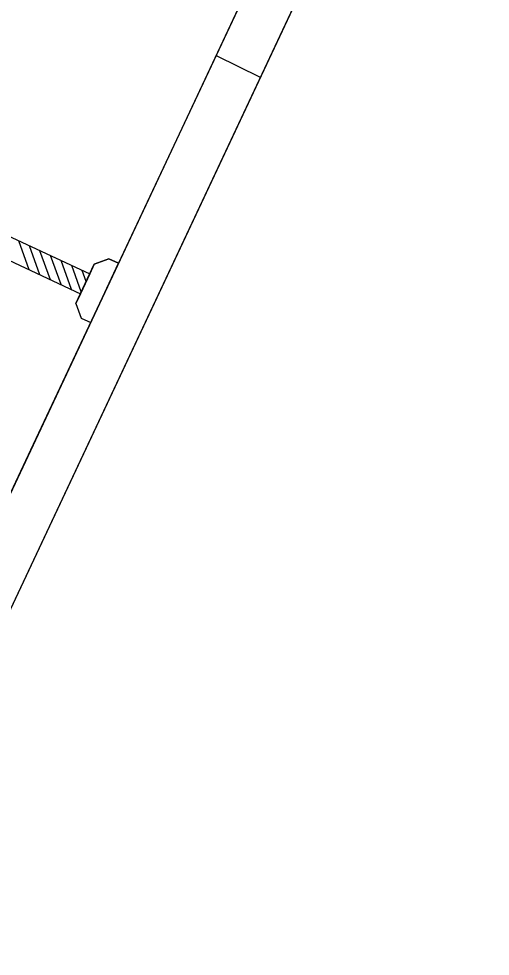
# Model space of a CAD drawing. Extents: x 14104283 to 14128447, y 8633203 to 8671666.
# Drawn here: x 14118260.9 to 14118293, y 8668507.7 to 8668571.5 of the extents above; entities that cross this region are included whole.
import ezdxf

# ---------------------------------------------------------------- set-up
doc = ezdxf.new("R2010")
doc.units = 0
for name, color, linetype in [('Cell', 7, 'Continuous'), ('Default', 7, 'Continuous'), ('TC_SubstrataExistingPavement', 7, 'Continuous'), ('Terrain', 7, 'Continuous')]:
    doc.layers.add(name, color=color, linetype=linetype)

msp = doc.modelspace()

# ---------------------------------------------------------------- linework, layer by layer
at = {"layer": 'Cell'}
for p, q in [((14118254.395, 8668559.424), (14118265.735, 8668554.131)), ((14118253.768, 8668558.079), (14118265.108, 8668552.786)), ((14118261.632, 8668554.409), (14118260.915, 8668556.381)), ((14118262.351, 8668554.073), (14118261.634, 8668556.045)), ((14118263.07, 8668553.738), (14118262.353, 8668555.71)), ((14118263.789, 8668553.402), (14118263.072, 8668555.374)), ((14118264.508, 8668553.066), (14118263.791, 8668555.038)), ((14118267.03, 8668555.164), (14118266.049, 8668554.803)), ((14118266.049, 8668554.803), (14118267.03, 8668555.164)), ((14118267.697, 8668554.852), (14118267.03, 8668555.164)), ((14118267.03, 8668555.164), (14118267.697, 8668554.852)), ((14118265.163, 8668552.905), (14118264.51, 8668554.703)), ((14118264.794, 8668552.114), (14118266.049, 8668554.803)), ((14118265.499, 8668553.624), (14118265.228, 8668554.367)), ((14118266.049, 8668554.803), (14118265.735, 8668554.131)), ((14118265.814, 8668550.819), (14118267.697, 8668554.852)), ((14118265.814, 8668550.819), (14118267.697, 8668554.852)), ((14118265.735, 8668554.131), (14118265.108, 8668552.786)), ((14118265.108, 8668552.786), (14118264.794, 8668552.114)), ((14118264.794, 8668552.114), (14118265.147, 8668551.131)), ((14118264.794, 8668552.114), (14118265.147, 8668551.131)), ((14118265.147, 8668551.131), (14118265.814, 8668550.819)), ((14118265.147, 8668551.131), (14118265.814, 8668550.819))]:
    msp.add_line(p, q, dxfattribs=at)
at = {"layer": 'Default'}
msp.add_lwpolyline([(14118246.342, 8668509.382), (14118261.741, 8668542.161), (14118287.169, 8668596.289), (14118290.157, 8668594.812), (14118249.33, 8668507.905)], close=True, dxfattribs=at)
at = {"layer": 'TC_SubstrataExistingPavement'}
msp.add_line((14118274.34, 8668568.981), (14118277.328, 8668567.503), dxfattribs=at)
msp.add_lwpolyline([(14118289.969, 8668602.249), (14118292.957, 8668600.772), (14118236.501, 8668480.596), (14118233.513, 8668482.073)], dxfattribs=at)
at = {"layer": 'Terrain'}
msp.add_line((14118233.513, 8668482.073), (14118289.969, 8668602.249), dxfattribs=at)

doc.saveas('drawing.dxf')
